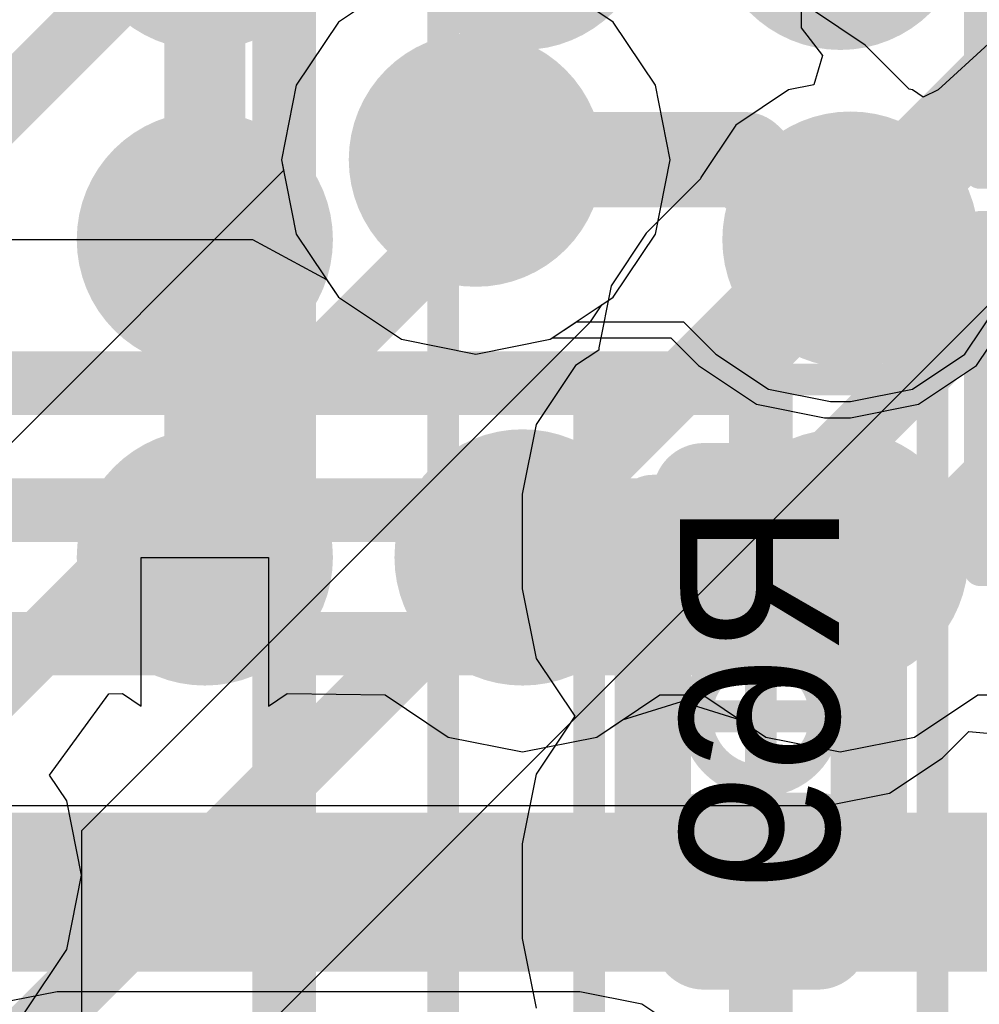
# Model space of a CAD drawing. Header units: millimetres. Extents: x -2 to 68, y -2 to 27.4.
# Tile 341 of 594: x 30.3 to 31.8, y 14.3 to 15.8. Entities that reach past the tile are written whole.
import ezdxf

# ---------------------------------------------------------------- set-up
doc = ezdxf.new("R2010")
doc.units = ezdxf.units.MM
for name, color, linetype in [('BottomLayer', 5, 'Continuous'), ('BottomPaste', 16, 'Continuous'), ('BottomSolder', 6, 'Continuous'), ('DrillGuide', 244, 'Continuous'), ('Mechanical10', 56, 'Continuous'), ('Mechanical17', 56, 'Continuous'), ('Mechanical6', 56, 'Continuous'), ('MidLayer1', 16, 'Continuous'), ('MidLayer2', 76, 'Continuous'), ('MidLayer3', 90, 'Continuous'), ('MidLayer4', 156, 'Continuous'), ('MidLayer5', 130, 'Continuous'), ('MidLayer6', 216, 'Continuous'), ('MidLayer7', 6, 'Continuous'), ('MidLayer8', 54, 'Continuous'), ('MultiLayer', 9, 'Continuous'), ('TopLayer', 1, 'Continuous'), ('TopPaste', 8, 'Continuous'), ('TopSolder', 216, 'Continuous'), ('ViaHoleLayer', 16, 'Continuous')]:
    doc.layers.add(name, color=color, linetype=linetype)

# ---------------------------------------------------------------- blocks, each defined once
blk = doc.blocks.new('SDINBDG4_16G_F_________1_B_51')
at = {"layer": 'Mechanical10', "const_width": 0.1}
blk.add_lwpolyline([(5.75, -6.5), (5.75, 6.5)], dxfattribs=at)
at = {"layer": 'Mechanical6', "const_width": 0.05}
blk.add_lwpolyline([(6, -6.75), (6, 6.75)], dxfattribs=at)
blk = doc.blocks.new('CAP_0201_B_214')
at = {"layer": 'BottomLayer', "const_width": 0.0806}
for points in [[(-0.3897, 0.0894, 1), (-0.3091, 0.0894, 1)], [(-0.2409, 0.0894, 1), (-0.1603, 0.0894, 1)], [(0.1603, 0.0894, 1), (0.2409, 0.0894, 1)], [(0.3091, 0.0894, 1), (0.3897, 0.0894, 1)], [(-0.3897, -0.0894, 1), (-0.3091, -0.0894, 1)], [(-0.2409, -0.0894, 1), (-0.1603, -0.0894, 1)], [(0.1603, -0.0894, 1), (0.2409, -0.0894, 1)], [(0.3091, -0.0894, 1), (0.3897, -0.0894, 1)]]:
    blk.add_lwpolyline(points, format="xyb", close=True, dxfattribs=at)
at = {"layer": 'BottomLayer'}
for points in [[(-0.2006, 0.17), (-0.3494, 0.17), (-0.2006, -0.17), (-0.3494, -0.17)], [(0.2006, -0.17), (0.3494, -0.17), (0.2006, 0.17), (0.3494, 0.17)], [(-0.12, 0.0894), (-0.43, 0.0894), (-0.12, -0.0894), (-0.43, -0.0894)], [(0.12, -0.0894), (0.43, -0.0894), (0.12, 0.0894), (0.43, 0.0894)]]:
    blk.add_solid(points, dxfattribs=at)
at = {"layer": 'BottomPaste', "const_width": 0.0806}
for points in [[(-0.3897, 0.0894, 1), (-0.3091, 0.0894, 1)], [(-0.2409, 0.0894, 1), (-0.1603, 0.0894, 1)], [(0.1603, 0.0894, 1), (0.2409, 0.0894, 1)], [(0.3091, 0.0894, 1), (0.3897, 0.0894, 1)], [(-0.3897, -0.0894, 1), (-0.3091, -0.0894, 1)], [(-0.2409, -0.0894, 1), (-0.1603, -0.0894, 1)], [(0.1603, -0.0894, 1), (0.2409, -0.0894, 1)], [(0.3091, -0.0894, 1), (0.3897, -0.0894, 1)]]:
    blk.add_lwpolyline(points, format="xyb", close=True, dxfattribs=at)
at = {"layer": 'BottomPaste'}
for points in [[(-0.2006, 0.17), (-0.3494, 0.17), (-0.2006, -0.17), (-0.3494, -0.17)], [(0.2006, -0.17), (0.3494, -0.17), (0.2006, 0.17), (0.3494, 0.17)], [(-0.12, 0.0894), (-0.43, 0.0894), (-0.12, -0.0894), (-0.43, -0.0894)], [(0.12, -0.0894), (0.43, -0.0894), (0.12, 0.0894), (0.43, 0.0894)]]:
    blk.add_solid(points, dxfattribs=at)
at = {"layer": 'BottomSolder', "const_width": 0.0806}
for points in [[(-0.3897, 0.0894, 1), (-0.3091, 0.0894, 1)], [(-0.2409, 0.0894, 1), (-0.1603, 0.0894, 1)], [(0.1603, 0.0894, 1), (0.2409, 0.0894, 1)], [(0.3091, 0.0894, 1), (0.3897, 0.0894, 1)], [(-0.3897, -0.0894, 1), (-0.3091, -0.0894, 1)], [(-0.2409, -0.0894, 1), (-0.1603, -0.0894, 1)], [(0.1603, -0.0894, 1), (0.2409, -0.0894, 1)], [(0.3091, -0.0894, 1), (0.3897, -0.0894, 1)]]:
    blk.add_lwpolyline(points, format="xyb", close=True, dxfattribs=at)
at = {"layer": 'BottomSolder'}
for points in [[(-0.2006, 0.17), (-0.3494, 0.17), (-0.2006, -0.17), (-0.3494, -0.17)], [(0.2006, -0.17), (0.3494, -0.17), (0.2006, 0.17), (0.3494, 0.17)], [(-0.12, 0.0894), (-0.43, 0.0894), (-0.12, -0.0894), (-0.43, -0.0894)], [(0.12, -0.0894), (0.43, -0.0894), (0.12, 0.0894), (0.43, 0.0894)]]:
    blk.add_solid(points, dxfattribs=at)
at = {"layer": 'Mechanical10', "const_width": 0.12}
for points in [[(-0.32, 0.17), (-0.32, -0.17)], [(0.32, 0.17), (-0.32, 0.17)], [(0.32, 0.17), (0.32, -0.17)], [(0.32, -0.17), (-0.32, -0.17)]]:
    blk.add_lwpolyline(points, dxfattribs=at)
at = {"layer": 'Mechanical10', "const_width": 0.06}
for points in [[(-0.35, 0.17, 1), (-0.29, 0.17, 1)], [(-0.35, 0.17, 1), (-0.29, 0.17, 1)], [(0.29, 0.17, 1), (0.35, 0.17, 1)], [(0.29, 0.17, 1), (0.35, 0.17, 1)], [(-0.35, -0.17, 1), (-0.29, -0.17, 1)], [(-0.35, -0.17, 1), (-0.29, -0.17, 1)], [(0.29, -0.17, 1), (0.35, -0.17, 1)], [(0.29, -0.17, 1), (0.35, -0.17, 1)]]:
    blk.add_lwpolyline(points, format="xyb", close=True, dxfattribs=at)
at = {"layer": 'Mechanical6', "const_width": 0.05}
for points in [[(-0.53, 0.27), (-0.53, -0.27)], [(0.53, 0.27), (-0.53, 0.27)], [(0.53, 0.27), (0.53, -0.27)], [(0, 0.135), (0, -0.135)], [(0.135, 0), (-0.135, 0)], [(0.53, -0.27), (-0.53, -0.27)]]:
    blk.add_lwpolyline(points, dxfattribs=at)
at = {"layer": 'Mechanical6'}
for points, const_width in [([(-0.5425, 0.27, 1), (-0.5175, 0.27, 1)], 0.025), ([(-0.5425, 0.27, 1), (-0.5175, 0.27, 1)], 0.025), ([(0.5175, 0.27, 1), (0.5425, 0.27, 1)], 0.025), ([(0.5175, 0.27, 1), (0.5425, 0.27, 1)], 0.025), ([(-0.0125, 0.135, 1), (0.0125, 0.135, 1)], 0.025), ([(0.1013, 0, 1), (-0.1013, 0, 1)], 0.05), ([(-0.1475, 0, 1), (-0.1225, 0, 1)], 0.025), ([(-0.1138, 0, 1), (-0.0888, 0, 1)], 0.025), ([(0.0888, 0, 1), (0.1138, 0, 1)], 0.025), ([(0.1225, 0, 1), (0.1475, 0, 1)], 0.025), ([(-0.0125, -0.135, 1), (0.0125, -0.135, 1)], 0.025), ([(-0.5425, -0.27, 1), (-0.5175, -0.27, 1)], 0.025), ([(-0.5425, -0.27, 1), (-0.5175, -0.27, 1)], 0.025), ([(0.5175, -0.27, 1), (0.5425, -0.27, 1)], 0.025), ([(0.5175, -0.27, 1), (0.5425, -0.27, 1)], 0.025)]:
    blk.add_lwpolyline(points, format="xyb", close=True, dxfattribs=dict(at, const_width=const_width))
blk = doc.blocks.new('BGA486C50P27X27_1400X1400X125_227')
at = {"layer": 'TopLayer', "const_width": 0.1}
for points in [[(-0.55, 5.5, 1), (-0.45, 5.5, 1)], [(-0.05, 5.5, 1), (0.05, 5.5, 1)], [(-0.55, 5, 1), (-0.45, 5, 1)], [(-0.55, 4.5, 1), (-0.45, 4.5, 1)], [(-0.05, 4.484, 1), (0.05, 4.484, 1)]]:
    blk.add_lwpolyline(points, format="xyb", close=True, dxfattribs=at)
at = {"layer": 'TopPaste', "const_width": 0.1}
for points in [[(-0.55, 5.5, 1), (-0.45, 5.5, 1)], [(-0.05, 5.5, 1), (0.05, 5.5, 1)], [(-0.55, 5, 1), (-0.45, 5, 1)], [(-0.55, 4.5, 1), (-0.45, 4.5, 1)], [(-0.05, 4.484, 1), (0.05, 4.484, 1)]]:
    blk.add_lwpolyline(points, format="xyb", close=True, dxfattribs=at)
at = {"layer": 'TopSolder', "const_width": 0.2016}
for points in [[(-0.6008, 5.5, 1), (-0.3992, 5.5, 1)], [(-0.1008, 5.5, 1), (0.1008, 5.5, 1)], [(0.3992, 5.5, 1), (0.6008, 5.5, 1)], [(-0.6008, 5, 1), (-0.3992, 5, 1)], [(0.3992, 5, 1), (0.6008, 5, 1)], [(-0.6008, 4.5, 1), (-0.3992, 4.5, 1)], [(0.3992, 4.5, 1), (0.6008, 4.5, 1)], [(-0.1008, 4.484, 1), (0.1008, 4.484, 1)]]:
    blk.add_lwpolyline(points, format="xyb", close=True, dxfattribs=at)
blk = doc.blocks.new('RES_0201_B_243')
at = {"layer": 'BottomLayer', "const_width": 0.0806}
for points in [[(-0.3897, 0.0894, 1), (-0.3091, 0.0894, 1)], [(-0.2409, 0.0894, 1), (-0.1603, 0.0894, 1)], [(0.1603, 0.0894, 1), (0.2409, 0.0894, 1)], [(0.3091, 0.0894, 1), (0.3897, 0.0894, 1)], [(-0.3897, -0.0894, 1), (-0.3091, -0.0894, 1)], [(-0.2409, -0.0894, 1), (-0.1603, -0.0894, 1)], [(0.1603, -0.0894, 1), (0.2409, -0.0894, 1)], [(0.3091, -0.0894, 1), (0.3897, -0.0894, 1)]]:
    blk.add_lwpolyline(points, format="xyb", close=True, dxfattribs=at)
at = {"layer": 'BottomLayer'}
for points in [[(-0.2006, 0.17), (-0.3494, 0.17), (-0.2006, -0.17), (-0.3494, -0.17)], [(0.2006, -0.17), (0.3494, -0.17), (0.2006, 0.17), (0.3494, 0.17)], [(-0.12, 0.0894), (-0.43, 0.0894), (-0.12, -0.0894), (-0.43, -0.0894)], [(0.12, -0.0894), (0.43, -0.0894), (0.12, 0.0894), (0.43, 0.0894)]]:
    blk.add_solid(points, dxfattribs=at)
at = {"layer": 'BottomPaste', "const_width": 0.0806}
for points in [[(-0.3897, 0.0894, 1), (-0.3091, 0.0894, 1)], [(-0.2409, 0.0894, 1), (-0.1603, 0.0894, 1)], [(0.1603, 0.0894, 1), (0.2409, 0.0894, 1)], [(0.3091, 0.0894, 1), (0.3897, 0.0894, 1)], [(-0.3897, -0.0894, 1), (-0.3091, -0.0894, 1)], [(-0.2409, -0.0894, 1), (-0.1603, -0.0894, 1)], [(0.1603, -0.0894, 1), (0.2409, -0.0894, 1)], [(0.3091, -0.0894, 1), (0.3897, -0.0894, 1)]]:
    blk.add_lwpolyline(points, format="xyb", close=True, dxfattribs=at)
at = {"layer": 'BottomPaste'}
for points in [[(-0.2006, 0.17), (-0.3494, 0.17), (-0.2006, -0.17), (-0.3494, -0.17)], [(0.2006, -0.17), (0.3494, -0.17), (0.2006, 0.17), (0.3494, 0.17)], [(-0.12, 0.0894), (-0.43, 0.0894), (-0.12, -0.0894), (-0.43, -0.0894)], [(0.12, -0.0894), (0.43, -0.0894), (0.12, 0.0894), (0.43, 0.0894)]]:
    blk.add_solid(points, dxfattribs=at)
at = {"layer": 'BottomSolder', "const_width": 0.0806}
for points in [[(-0.3897, 0.0894, 1), (-0.3091, 0.0894, 1)], [(-0.2409, 0.0894, 1), (-0.1603, 0.0894, 1)], [(0.1603, 0.0894, 1), (0.2409, 0.0894, 1)], [(0.3091, 0.0894, 1), (0.3897, 0.0894, 1)], [(-0.3897, -0.0894, 1), (-0.3091, -0.0894, 1)], [(-0.2409, -0.0894, 1), (-0.1603, -0.0894, 1)], [(0.1603, -0.0894, 1), (0.2409, -0.0894, 1)], [(0.3091, -0.0894, 1), (0.3897, -0.0894, 1)]]:
    blk.add_lwpolyline(points, format="xyb", close=True, dxfattribs=at)
at = {"layer": 'BottomSolder'}
for points in [[(-0.2006, 0.17), (-0.3494, 0.17), (-0.2006, -0.17), (-0.3494, -0.17)], [(0.2006, -0.17), (0.3494, -0.17), (0.2006, 0.17), (0.3494, 0.17)], [(-0.12, 0.0894), (-0.43, 0.0894), (-0.12, -0.0894), (-0.43, -0.0894)], [(0.12, -0.0894), (0.43, -0.0894), (0.12, 0.0894), (0.43, 0.0894)]]:
    blk.add_solid(points, dxfattribs=at)
at = {"layer": 'Mechanical10', "const_width": 0.12}
for points in [[(-0.32, 0.17), (0.32, 0.17)], [(-0.32, 0.17), (-0.32, -0.17)], [(0.32, 0.17), (0.32, -0.17)], [(-0.32, -0.17), (0.32, -0.17)]]:
    blk.add_lwpolyline(points, dxfattribs=at)
at = {"layer": 'Mechanical10', "const_width": 0.06}
for points in [[(-0.35, 0.17, 1), (-0.29, 0.17, 1)], [(-0.35, 0.17, 1), (-0.29, 0.17, 1)], [(0.29, 0.17, 1), (0.35, 0.17, 1)], [(0.29, 0.17, 1), (0.35, 0.17, 1)], [(-0.35, -0.17, 1), (-0.29, -0.17, 1)], [(-0.35, -0.17, 1), (-0.29, -0.17, 1)], [(0.29, -0.17, 1), (0.35, -0.17, 1)], [(0.29, -0.17, 1), (0.35, -0.17, 1)]]:
    blk.add_lwpolyline(points, format="xyb", close=True, dxfattribs=at)
at = {"layer": 'Mechanical6', "const_width": 0.05}
for points in [[(-0.53, 0.27), (-0.53, -0.27)], [(-0.53, 0.27), (0.53, 0.27)], [(0.53, 0.27), (0.53, -0.27)], [(0, 0.135), (0, -0.135)], [(-0.135, 0), (0.135, 0)], [(-0.53, -0.27), (0.53, -0.27)]]:
    blk.add_lwpolyline(points, dxfattribs=at)
at = {"layer": 'Mechanical6'}
for points, const_width in [([(-0.5425, 0.27, 1), (-0.5175, 0.27, 1)], 0.025), ([(-0.5425, 0.27, 1), (-0.5175, 0.27, 1)], 0.025), ([(0.5175, 0.27, 1), (0.5425, 0.27, 1)], 0.025), ([(0.5175, 0.27, 1), (0.5425, 0.27, 1)], 0.025), ([(-0.0125, 0.135, 1), (0.0125, 0.135, 1)], 0.025), ([(0.1013, 0, 1), (-0.1013, 0, 1)], 0.05), ([(-0.1475, 0, 1), (-0.1225, 0, 1)], 0.025), ([(-0.1138, 0, 1), (-0.0888, 0, 1)], 0.025), ([(0.0888, 0, 1), (0.1138, 0, 1)], 0.025), ([(0.1225, 0, 1), (0.1475, 0, 1)], 0.025), ([(-0.0125, -0.135, 1), (0.0125, -0.135, 1)], 0.025), ([(-0.5425, -0.27, 1), (-0.5175, -0.27, 1)], 0.025), ([(-0.5425, -0.27, 1), (-0.5175, -0.27, 1)], 0.025), ([(0.5175, -0.27, 1), (0.5425, -0.27, 1)], 0.025), ([(0.5175, -0.27, 1), (0.5425, -0.27, 1)], 0.025)]:
    blk.add_lwpolyline(points, format="xyb", close=True, dxfattribs=dict(at, const_width=const_width))
blk = doc.blocks.new('CAP_0201_B_355')
at = {"layer": 'BottomLayer', "const_width": 0.0806}
for points in [[(-0.3897, 0.0894, 1), (-0.3091, 0.0894, 1)], [(-0.2409, 0.0894, 1), (-0.1603, 0.0894, 1)], [(0.1603, 0.0894, 1), (0.2409, 0.0894, 1)], [(0.3091, 0.0894, 1), (0.3897, 0.0894, 1)], [(-0.3897, -0.0894, 1), (-0.3091, -0.0894, 1)], [(-0.2409, -0.0894, 1), (-0.1603, -0.0894, 1)], [(0.1603, -0.0894, 1), (0.2409, -0.0894, 1)], [(0.3091, -0.0894, 1), (0.3897, -0.0894, 1)]]:
    blk.add_lwpolyline(points, format="xyb", close=True, dxfattribs=at)
at = {"layer": 'BottomLayer'}
for points in [[(-0.2006, 0.17), (-0.3494, 0.17), (-0.2006, -0.17), (-0.3494, -0.17)], [(0.2006, -0.17), (0.3494, -0.17), (0.2006, 0.17), (0.3494, 0.17)], [(-0.12, 0.0894), (-0.43, 0.0894), (-0.12, -0.0894), (-0.43, -0.0894)], [(0.12, -0.0894), (0.43, -0.0894), (0.12, 0.0894), (0.43, 0.0894)]]:
    blk.add_solid(points, dxfattribs=at)
at = {"layer": 'BottomPaste', "const_width": 0.0806}
for points in [[(-0.3897, 0.0894, 1), (-0.3091, 0.0894, 1)], [(-0.2409, 0.0894, 1), (-0.1603, 0.0894, 1)], [(0.1603, 0.0894, 1), (0.2409, 0.0894, 1)], [(0.3091, 0.0894, 1), (0.3897, 0.0894, 1)], [(-0.3897, -0.0894, 1), (-0.3091, -0.0894, 1)], [(-0.2409, -0.0894, 1), (-0.1603, -0.0894, 1)], [(0.1603, -0.0894, 1), (0.2409, -0.0894, 1)], [(0.3091, -0.0894, 1), (0.3897, -0.0894, 1)]]:
    blk.add_lwpolyline(points, format="xyb", close=True, dxfattribs=at)
at = {"layer": 'BottomPaste'}
for points in [[(-0.2006, 0.17), (-0.3494, 0.17), (-0.2006, -0.17), (-0.3494, -0.17)], [(0.2006, -0.17), (0.3494, -0.17), (0.2006, 0.17), (0.3494, 0.17)], [(-0.12, 0.0894), (-0.43, 0.0894), (-0.12, -0.0894), (-0.43, -0.0894)], [(0.12, -0.0894), (0.43, -0.0894), (0.12, 0.0894), (0.43, 0.0894)]]:
    blk.add_solid(points, dxfattribs=at)
at = {"layer": 'BottomSolder', "const_width": 0.0806}
for points in [[(-0.3897, 0.0894, 1), (-0.3091, 0.0894, 1)], [(-0.2409, 0.0894, 1), (-0.1603, 0.0894, 1)], [(0.1603, 0.0894, 1), (0.2409, 0.0894, 1)], [(0.3091, 0.0894, 1), (0.3897, 0.0894, 1)], [(-0.3897, -0.0894, 1), (-0.3091, -0.0894, 1)], [(-0.2409, -0.0894, 1), (-0.1603, -0.0894, 1)], [(0.1603, -0.0894, 1), (0.2409, -0.0894, 1)], [(0.3091, -0.0894, 1), (0.3897, -0.0894, 1)]]:
    blk.add_lwpolyline(points, format="xyb", close=True, dxfattribs=at)
at = {"layer": 'BottomSolder'}
for points in [[(-0.2006, 0.17), (-0.3494, 0.17), (-0.2006, -0.17), (-0.3494, -0.17)], [(0.2006, -0.17), (0.3494, -0.17), (0.2006, 0.17), (0.3494, 0.17)], [(-0.12, 0.0894), (-0.43, 0.0894), (-0.12, -0.0894), (-0.43, -0.0894)], [(0.12, -0.0894), (0.43, -0.0894), (0.12, 0.0894), (0.43, 0.0894)]]:
    blk.add_solid(points, dxfattribs=at)
at = {"layer": 'Mechanical10', "const_width": 0.12}
for points in [[(-0.32, 0.17), (0.32, 0.17)], [(-0.32, -0.17), (-0.32, 0.17)], [(0.32, -0.17), (0.32, 0.17)], [(-0.32, -0.17), (0.32, -0.17)]]:
    blk.add_lwpolyline(points, dxfattribs=at)
at = {"layer": 'Mechanical10', "const_width": 0.06}
for points in [[(-0.35, 0.17, 1), (-0.29, 0.17, 1)], [(-0.35, 0.17, 1), (-0.29, 0.17, 1)], [(0.29, 0.17, 1), (0.35, 0.17, 1)], [(0.29, 0.17, 1), (0.35, 0.17, 1)], [(-0.35, -0.17, 1), (-0.29, -0.17, 1)], [(-0.35, -0.17, 1), (-0.29, -0.17, 1)], [(0.29, -0.17, 1), (0.35, -0.17, 1)], [(0.29, -0.17, 1), (0.35, -0.17, 1)]]:
    blk.add_lwpolyline(points, format="xyb", close=True, dxfattribs=at)
at = {"layer": 'Mechanical6', "const_width": 0.05}
for points in [[(-0.53, 0.27), (0.53, 0.27)], [(-0.53, -0.27), (-0.53, 0.27)], [(0.53, -0.27), (0.53, 0.27)], [(0, -0.135), (0, 0.135)], [(-0.135, 0), (0.135, 0)], [(-0.53, -0.27), (0.53, -0.27)]]:
    blk.add_lwpolyline(points, dxfattribs=at)
at = {"layer": 'Mechanical6'}
for points, const_width in [([(-0.5425, 0.27, 1), (-0.5175, 0.27, 1)], 0.025), ([(-0.5425, 0.27, 1), (-0.5175, 0.27, 1)], 0.025), ([(0.5175, 0.27, 1), (0.5425, 0.27, 1)], 0.025), ([(0.5175, 0.27, 1), (0.5425, 0.27, 1)], 0.025), ([(-0.0125, 0.135, 1), (0.0125, 0.135, 1)], 0.025), ([(0.1013, 0, 1), (-0.1013, 0, 1)], 0.05), ([(-0.1475, 0, 1), (-0.1225, 0, 1)], 0.025), ([(-0.1138, 0, 1), (-0.0888, 0, 1)], 0.025), ([(0.0888, 0, 1), (0.1138, 0, 1)], 0.025), ([(0.1225, 0, 1), (0.1475, 0, 1)], 0.025), ([(-0.0125, -0.135, 1), (0.0125, -0.135, 1)], 0.025), ([(-0.5425, -0.27, 1), (-0.5175, -0.27, 1)], 0.025), ([(-0.5425, -0.27, 1), (-0.5175, -0.27, 1)], 0.025), ([(0.5175, -0.27, 1), (0.5425, -0.27, 1)], 0.025), ([(0.5175, -0.27, 1), (0.5425, -0.27, 1)], 0.025)]:
    blk.add_lwpolyline(points, format="xyb", close=True, dxfattribs=dict(at, const_width=const_width))

msp = doc.modelspace()

# ---------------------------------------------------------------- linework, layer by layer
at = {"layer": 'BottomLayer'}
for p, q in [((31.5635, 16.2), (31.5635, 15.8334)), ((31.5635, 16.2), (31.5635, 15.8334)), ((31.5635, 15.8334), (31.5973, 15.7899)), ((31.5635, 15.8334), (31.5973, 15.7899)), ((31.5973, 15.7899), (31.5834, 15.7434)), ((31.5973, 15.7899), (31.5834, 15.7434)), ((31.5834, 15.7434), (31.5435, 15.7355)), ((31.5834, 15.7434), (31.5435, 15.7355)), ((31.5435, 15.7355), (31.4608, 15.6802)), ((31.5435, 15.7355), (31.4608, 15.6802)), ((31.4608, 15.6802), (31.4055, 15.5975)), ((31.4608, 15.6802), (31.4055, 15.5975)), ((31.4051, 15.5956), (31.3198, 15.5102)), ((31.4051, 15.5956), (31.3198, 15.5102)), ((31.4055, 15.5975), (31.4051, 15.5956)), ((31.4055, 15.5975), (31.4051, 15.5956)), ((31.3198, 15.5102), (31.2645, 15.4275)), ((31.3198, 15.5102), (31.2645, 15.4275)), ((31.2645, 15.4275), (31.2451, 15.33)), ((31.2645, 15.4275), (31.2451, 15.33)), ((31.2451, 15.3263), (31.2083, 15.3017)), ((31.2451, 15.3263), (31.2083, 15.3017)), ((31.2451, 15.33), (31.2451, 15.3263)), ((31.2451, 15.33), (31.2451, 15.3263)), ((31.2083, 15.3017), (31.1463, 15.2089)), ((31.2083, 15.3017), (31.1463, 15.2089)), ((31.1463, 15.2089), (31.1245, 15.0994)), ((31.1463, 15.2089), (31.1245, 15.0994)), ((31.1245, 15.0994), (31.1245, 14.9506)), ((31.1245, 15.0994), (31.1245, 14.9506)), ((31.1245, 14.9506), (31.1463, 14.8411)), ((31.1245, 14.9506), (31.1463, 14.8411)), ((31.1463, 14.8411), (31.2072, 14.75)), ((31.1463, 14.8411), (31.2072, 14.75)), ((31.2072, 14.75), (31.1463, 14.6589)), ((31.2072, 14.75), (31.1463, 14.6589)), ((31.1463, 14.6589), (31.1245, 14.5494)), ((31.1463, 14.6589), (31.1245, 14.5494)), ((31.1245, 14.5494), (31.1245, 14.4006)), ((31.1245, 14.5494), (31.1245, 14.4006)), ((31.1245, 14.4006), (31.1463, 14.2911)), ((31.1245, 14.4006), (31.1463, 14.2911))]:
    msp.add_line(p, q, dxfattribs=at)
for points, const_width in [([(31.566, 15.5, 1), (31.716, 15.5, 1)], 0.15), ([(31.616, 15.5, 1), (31.666, 15.5, 1)], 0.05), ([(31.616, 15.471, 1), (31.666, 15.471, 1)], 0.05), ([(31.616, 15.471, 1), (31.666, 15.471, 1)], 0.05), ([(31.475, 15.33, 1), (31.525, 15.33, 1)], 0.05), ([(31.475, 15.33, 1), (31.525, 15.33, 1)], 0.05), ([(31.475, 15.025, 1), (31.525, 15.025, 1)], 0.05), ([(31.475, 14.475, 1), (31.525, 14.475, 1)], 0.05), ([(31.475, 14.475, 1), (31.525, 14.475, 1)], 0.05), ([(31.486, 14.464, 1), (31.536, 14.464, 1)], 0.05), ([(31.486, 14.464, 1), (31.536, 14.464, 1)], 0.05)]:
    msp.add_lwpolyline(points, format="xyb", close=True, dxfattribs=dict(at, const_width=const_width))
at = {"layer": 'BottomLayer', "const_width": 0.1}
for points in [[(31.641, 15.471), (31.641, 15.5)], [(31.5, 15.33), (31.641, 15.471)], [(31.5, 15.025), (31.5, 15.33)], [(31.5, 14.475), (31.511, 14.464)], [(31.5, 13.9), (31.5, 14.475)], [(31.511, 14.464), (31.9118, 14.464)]]:
    msp.add_lwpolyline(points, dxfattribs=at)
at = {"layer": 'DrillGuide'}
for points, const_width in [([(31.0015, 15.6258, 1), (31.1015, 15.6258, 1)], 0.1), ([(31.616, 15.5, 1), (31.666, 15.5, 1)], 0.05), ([(31.616, 15.5, 1), (31.666, 15.5, 1)], 0.05)]:
    msp.add_lwpolyline(points, format="xyb", close=True, dxfattribs=dict(at, const_width=const_width))
at = {"layer": 'MidLayer1'}
for p, q in [((30.9345, 15.9084), (30.8352, 15.8421)), ((30.8352, 15.8421), (30.7689, 15.7428)), ((30.7689, 15.7428), (30.7456, 15.6258)), ((30.7456, 15.6258), (30.7689, 15.5087)), ((30.7689, 15.5087), (30.8352, 15.4095)), ((30.8352, 15.4095), (30.9345, 15.3432)), ((31.8393, 15.3017), (31.9, 15.3927)), ((30.9345, 15.3432), (31.0515, 15.3199)), ((31.0515, 15.3199), (31.1686, 15.3432)), ((31.1686, 15.3432), (31.1719, 15.3454)), ((31.1719, 15.3454), (31.3585, 15.3454)), ((31.3585, 15.3454), (31.4021, 15.3017)), ((31.4021, 15.3017), (31.4931, 15.241)), ((31.7483, 15.241), (31.8393, 15.3017)), ((31.4931, 15.241), (31.6004, 15.2196)), ((31.641, 15.2196), (31.7483, 15.241)), ((31.6004, 15.2196), (31.641, 15.2196))]:
    msp.add_line(p, q, dxfattribs=at)
for points, const_width in [([(30.9515, 15.6258, 1), (31.1515, 15.6258, 1)], 0.2), ([(31.014, 15.6258, 1), (31.089, 15.6258, 1)], 0.075), ([(31.4371, 15.6258, 1), (31.5121, 15.6258, 1)], 0.075), ([(31.4371, 15.6258, 1), (31.5121, 15.6258, 1)], 0.075), ([(31.566, 15.5, 1), (31.716, 15.5, 1)], 0.15), ([(31.5629, 15.5, 1), (31.6379, 15.5, 1)], 0.075), ([(31.5629, 15.5, 1), (31.6379, 15.5, 1)], 0.075), ([(31.6035, 15.5, 1), (31.6785, 15.5, 1)], 0.075)]:
    msp.add_lwpolyline(points, format="xyb", close=True, dxfattribs=dict(at, const_width=const_width))
at = {"layer": 'MidLayer1', "const_width": 0.15}
for points in [[(31.0515, 15.6258), (31.4746, 15.6258)], [(31.4746, 15.6258), (31.6004, 15.5)], [(31.6004, 15.5), (31.641, 15.5)]]:
    msp.add_lwpolyline(points, dxfattribs=at)
at = {"layer": 'MidLayer2'}
for p, q in [((31.2678, 15.8421), (31.2401, 15.8605)), ((31.3341, 15.7428), (31.2678, 15.8421)), ((31.3574, 15.6258), (31.3341, 15.7428)), ((31.3341, 15.5087), (31.3574, 15.6258)), ((31.2678, 15.4095), (31.3341, 15.5087)), ((30.0927, 15.5), (30.7, 15.5)), ((30.7, 15.5), (30.8167, 15.4371)), ((30.8167, 15.4371), (30.8352, 15.4095)), ((30.8352, 15.4095), (30.9345, 15.3432)), ((31.1686, 15.3432), (31.2678, 15.4095)), ((30.9345, 15.3432), (31.0515, 15.3199)), ((31.0515, 15.3199), (31.1686, 15.3432)), ((30.3928, 14.3168), (30.2952, 14.2974)), ((31.2153, 14.3168), (30.3928, 14.3168)), ((31.3128, 14.2974), (31.2153, 14.3168)), ((31.3838, 14.25), (31.3128, 14.2974))]:
    msp.add_line(p, q, dxfattribs=at)
at = {"layer": 'MidLayer2', "const_width": 0.2}
msp.add_lwpolyline([(30.9515, 15.6258, 1), (31.1515, 15.6258, 1)], format="xyb", close=True, dxfattribs=at)
at = {"layer": 'MidLayer3'}
msp.add_line((30.5964, 14.136), (32.3656, 15.9051), dxfattribs=at)
at = {"layer": 'MidLayer3', "const_width": 0.1}
msp.add_lwpolyline([(30, 13.9), (32.241, 16.141)], dxfattribs=at)
at = {"layer": 'MidLayer3', "const_width": 0.2}
msp.add_lwpolyline([(30.9515, 15.6258, 1), (31.1515, 15.6258, 1)], format="xyb", close=True, dxfattribs=at)
at = {"layer": 'MidLayer4'}
for p, q in [((30.9345, 15.9084), (30.8352, 15.8421)), ((31.6642, 15.806), (31.5815, 15.8613)), ((30.8352, 15.8421), (30.7689, 15.7428)), ((31.7337, 15.7365), (31.6642, 15.806)), ((31.8584, 15.8081), (31.7791, 15.7357)), ((30.7689, 15.7428), (30.7456, 15.6258)), ((31.7385, 15.7355), (31.7337, 15.7365)), ((31.7555, 15.7242), (31.7385, 15.7355)), ((31.7791, 15.7357), (31.7555, 15.7242)), ((30.7456, 15.6258), (30.7689, 15.5087)), ((30.7689, 15.5087), (30.8352, 15.4095)), ((30.8352, 15.4095), (30.9345, 15.3432)), ((31.8212, 15.3198), (31.8765, 15.4025)), ((31.1686, 15.3432), (31.21, 15.3709)), ((31.21, 15.3709), (31.3783, 15.3709)), ((31.3783, 15.3709), (31.4294, 15.3198)), ((30.9345, 15.3432), (31.0515, 15.3199)), ((31.0515, 15.3199), (31.1686, 15.3432)), ((31.4294, 15.3198), (31.5121, 15.2645)), ((31.7385, 15.2645), (31.8212, 15.3198)), ((31.5121, 15.2645), (31.6097, 15.2451)), ((31.641, 15.2451), (31.7385, 15.2645)), ((31.6097, 15.2451), (31.641, 15.2451))]:
    msp.add_line(p, q, dxfattribs=at)
for points, const_width in [([(30.9515, 15.6258, 1), (31.1515, 15.6258, 1)], 0.2), ([(31.0265, 15.6258, 1), (31.0765, 15.6258, 1)], 0.05), ([(31.4589, 15.6258, 1), (31.5089, 15.6258, 1)], 0.05), ([(31.4589, 15.6258, 1), (31.5089, 15.6258, 1)], 0.05), ([(31.566, 15.5, 1), (31.716, 15.5, 1)], 0.15), ([(31.5847, 15.5, 1), (31.6347, 15.5, 1)], 0.05), ([(31.5847, 15.5, 1), (31.6347, 15.5, 1)], 0.05), ([(31.616, 15.5, 1), (31.666, 15.5, 1)], 0.05)]:
    msp.add_lwpolyline(points, format="xyb", close=True, dxfattribs=dict(at, const_width=const_width))
at = {"layer": 'MidLayer4', "const_width": 0.1}
for points in [[(31.0515, 15.6258), (31.4839, 15.6258)], [(31.4839, 15.6258), (31.6097, 15.5)], [(31.6097, 15.5), (31.641, 15.5)]]:
    msp.add_lwpolyline(points, dxfattribs=at)
at = {"layer": 'MidLayer5'}
for p, q in [((30.9345, 15.9084), (30.8352, 15.8421)), ((31.2678, 15.8421), (31.1686, 15.9084)), ((30.8352, 15.8421), (30.7689, 15.7428)), ((31.3341, 15.7428), (31.2678, 15.8421)), ((30.7689, 15.7428), (30.7456, 15.6258)), ((31.3574, 15.6258), (31.3341, 15.7428)), ((30.7456, 15.6258), (30.749, 15.6087)), ((31.3341, 15.5087), (31.3574, 15.6258)), ((30.749, 15.6087), (30.0646, 14.9243)), ((31.2678, 15.4095), (31.3341, 15.5087)), ((31.2497, 15.3974), (31.2678, 15.4095)), ((31.2318, 15.3705), (31.2497, 15.3974)), ((30.4314, 14.5702), (31.2318, 15.3705)), ((30.4314, 14.0772), (30.4314, 14.5702))]:
    msp.add_line(p, q, dxfattribs=at)
for points, const_width in [([(30.9515, 15.6258, 1), (31.1515, 15.6258, 1)], 0.2), ([(31.0265, 15.6258, 1), (31.0765, 15.6258, 1)], 0.05), ([(31.0265, 15.5508, 1), (31.0765, 15.5508, 1)], 0.05), ([(31.0265, 15.5508, 1), (31.0765, 15.5508, 1)], 0.05)]:
    msp.add_lwpolyline(points, format="xyb", close=True, dxfattribs=dict(at, const_width=const_width))
at = {"layer": 'MidLayer5', "const_width": 0.1}
for points in [[(31.0515, 15.5508), (31.0515, 15.6258)], [(30.1765, 14.6757), (31.0515, 15.5508)]]:
    msp.add_lwpolyline(points, dxfattribs=at)
at = {"layer": 'MidLayer6'}
for p, q in [((31.7854, 14.6842), (31.8274, 14.7263)), ((31.8274, 14.7263), (31.9538, 14.7138)), ((31.7027, 14.6289), (31.7854, 14.6842)), ((31.6051, 14.6095), (31.7027, 14.6289)), ((28.5042, 14.6095), (31.6051, 14.6095))]:
    msp.add_line(p, q, dxfattribs=at)
for points, const_width in [([(31.4493, 15.2743), (32.525, 16.35)], 0.1), ([(31.5322, 15.0743), (32.75, 16.2922)], 0.1), ([(31.6051, 14.8644), (32.8907, 16.15)], 0.1), ([(30.125, 15.525), (30.5972, 15.9972)], 0.1), ([(28.66, 15.2743), (31.4493, 15.2743)], 0.1), ([(28.5771, 15.0743), (31.5322, 15.0743)], 0.1), ([(28.5042, 14.8644), (31.6051, 14.8644)], 0.1), ([(24.7832, 14.4735), (34.5305, 14.4735)], 0.25)]:
    msp.add_lwpolyline(points, dxfattribs=dict(at, const_width=const_width))
for points, const_width in [([(30.9515, 15.6258, 1), (31.1515, 15.6258, 1)], 0.2), ([(31.4243, 15.2743, 1), (31.4743, 15.2743, 1)], 0.05), ([(31.4243, 15.2743, 1), (31.4743, 15.2743, 1)], 0.05), ([(31.5072, 15.0743, 1), (31.5572, 15.0743, 1)], 0.05), ([(31.5072, 15.0743, 1), (31.5572, 15.0743, 1)], 0.05), ([(31.5801, 14.8644, 1), (31.6301, 14.8644, 1)], 0.05), ([(31.5801, 14.8644, 1), (31.6301, 14.8644, 1)], 0.05)]:
    msp.add_lwpolyline(points, format="xyb", close=True, dxfattribs=dict(at, const_width=const_width))
at = {"layer": 'MidLayer7'}
for p, q in [((30.9345, 15.9084), (30.8352, 15.8421)), ((31.2678, 15.8421), (31.1686, 15.9084)), ((30.8352, 15.8421), (30.7689, 15.7428)), ((31.3341, 15.7428), (31.2678, 15.8421)), ((30.7689, 15.7428), (30.7456, 15.6258)), ((31.3574, 15.6258), (31.3341, 15.7428)), ((30.7456, 15.6258), (30.7689, 15.5087)), ((31.3341, 15.5087), (31.3574, 15.6258)), ((30.7689, 15.5087), (30.8352, 15.4095)), ((31.2678, 15.4095), (31.3341, 15.5087)), ((30.8352, 15.4095), (30.9345, 15.3432)), ((31.1686, 15.3432), (31.2678, 15.4095)), ((30.9345, 15.3432), (31.0515, 15.3199)), ((31.0515, 15.3199), (31.1686, 15.3432))]:
    msp.add_line(p, q, dxfattribs=at)
at = {"layer": 'MidLayer7', "const_width": 0.2}
msp.add_lwpolyline([(30.9515, 15.6258, 1), (31.1515, 15.6258, 1)], format="xyb", close=True, dxfattribs=at)
at = {"layer": 'MidLayer8'}
for p, q in [((30.9345, 15.9084), (30.8352, 15.8421)), ((31.2678, 15.8421), (31.1686, 15.9084)), ((30.8352, 15.8421), (30.7689, 15.7428)), ((31.3341, 15.7428), (31.2678, 15.8421)), ((30.7689, 15.7428), (30.7456, 15.6258)), ((31.3574, 15.6258), (31.3341, 15.7428)), ((30.7456, 15.6258), (30.7689, 15.5087)), ((31.3341, 15.5087), (31.3574, 15.6258)), ((30.7689, 15.5087), (30.8352, 15.4095)), ((31.2678, 15.4095), (31.3341, 15.5087)), ((30.8352, 15.4095), (30.9345, 15.3432)), ((31.1686, 15.3432), (31.2678, 15.4095)), ((30.9345, 15.3432), (31.0515, 15.3199)), ((31.0515, 15.3199), (31.1686, 15.3432))]:
    msp.add_line(p, q, dxfattribs=at)
at = {"layer": 'MidLayer8', "const_width": 0.2}
msp.add_lwpolyline([(30.9515, 15.6258, 1), (31.1515, 15.6258, 1)], format="xyb", close=True, dxfattribs=at)
at = {"layer": 'MultiLayer'}
for points, const_width in [([(30.9515, 15.6258, 1), (31.1515, 15.6258, 1)], 0.2), ([(31.566, 15.5, 1), (31.716, 15.5, 1)], 0.15), ([(31.566, 15.5, 1), (31.716, 15.5, 1)], 0.15)]:
    msp.add_lwpolyline(points, format="xyb", close=True, dxfattribs=dict(at, const_width=const_width))
at = {"layer": 'TopLayer'}
for p, q in [((30.525, 14.7661), (30.525, 15)), ((30.525, 15), (30.725, 15)), ((30.525, 14.7661), (30.525, 15)), ((30.525, 15), (30.725, 15)), ((30.725, 15), (30.725, 14.7661)), ((30.725, 15), (30.725, 14.7661)), ((30.3807, 14.6573), (30.4737, 14.7856)), ((30.3807, 14.6573), (30.4737, 14.7856)), ((30.4737, 14.7856), (30.4955, 14.7859)), ((30.4737, 14.7856), (30.4955, 14.7859)), ((30.4955, 14.7859), (30.525, 14.7661)), ((30.4955, 14.7859), (30.525, 14.7661)), ((30.725, 14.7661), (30.7545, 14.7859)), ((30.725, 14.7661), (30.7545, 14.7859)), ((30.7545, 14.7859), (30.9087, 14.7837)), ((30.7545, 14.7859), (30.9087, 14.7837)), ((30.9087, 14.7837), (31.0079, 14.7174)), ((30.9087, 14.7837), (31.0079, 14.7174)), ((31.2421, 14.7174), (31.3413, 14.7837)), ((31.3413, 14.7837), (31.4087, 14.7837)), ((31.4087, 14.7837), (31.5079, 14.7174)), ((31.742, 14.7174), (31.8413, 14.7837)), ((31.742, 14.7174), (31.8413, 14.7837)), ((31.8413, 14.7837), (31.9087, 14.7837)), ((31.8413, 14.7837), (31.9087, 14.7837)), ((31.2823, 14.7443), (31.375, 14.7732)), ((31.375, 14.7732), (31.4677, 14.7443)), ((31.2421, 14.7174), (31.2823, 14.7443)), ((31.4677, 14.7443), (31.5079, 14.7174)), ((31.0079, 14.7174), (31.125, 14.6941)), ((31.0079, 14.7174), (31.125, 14.6941)), ((31.125, 14.6941), (31.2421, 14.7174)), ((31.125, 14.6941), (31.2421, 14.7174)), ((31.5079, 14.7174), (31.625, 14.6941)), ((31.5079, 14.7174), (31.625, 14.6941)), ((31.625, 14.6941), (31.742, 14.7174)), ((31.625, 14.6941), (31.742, 14.7174)), ((30.4076, 14.617), (30.3807, 14.6573)), ((30.4076, 14.617), (30.3807, 14.6573)), ((30.4309, 14.5), (30.4076, 14.617)), ((30.4309, 14.5), (30.4076, 14.617)), ((30.4076, 14.3829), (30.4309, 14.5)), ((30.4076, 14.3829), (30.4309, 14.5)), ((30.3413, 14.2837), (30.4076, 14.3829)), ((30.3413, 14.2837), (30.4076, 14.3829))]:
    msp.add_line(p, q, dxfattribs=at)
at = {"layer": 'TopLayer', "const_width": 0.127}
for points in [[(30.625, 15.5), (30.625, 16)], [(30.625, 15), (30.625, 15.5)]]:
    msp.add_lwpolyline(points, dxfattribs=at)
at = {"layer": 'TopLayer'}
for points, const_width in [([(31.566, 15.5, 1), (31.716, 15.5, 1)], 0.15), ([(30.5932, 15.5, 1), (30.6567, 15.5, 1)], 0.0635), ([(30.5932, 15.5, 1), (30.6567, 15.5, 1)], 0.0635), ([(30.5932, 15, 1), (30.6567, 15, 1)], 0.0635)]:
    msp.add_lwpolyline(points, format="xyb", close=True, dxfattribs=dict(at, const_width=const_width))
at = {"layer": 'ViaHoleLayer'}
for points, const_width in [([(31.0015, 15.6258, 1), (31.1015, 15.6258, 1)], 0.1), ([(31.616, 15.5, 1), (31.666, 15.5, 1)], 0.05), ([(31.616, 15.5, 1), (31.666, 15.5, 1)], 0.05)]:
    msp.add_lwpolyline(points, format="xyb", close=True, dxfattribs=dict(at, const_width=const_width))

# ---------------------------------------------------------------- block references
for name, p in [('SDINBDG4_16G_F_________1_B_51', (25, 18.6)), ('CAP_0201_B_355', (32.375, 15.25))]:
    msp.add_blockref(name, p)
for name, p, rotation in [('BGA486C50P27X27_1400X1400X125_227', (36.125, 15.5), 90), ('CAP_0201_B_214', (32.375, 15.875), 180), ('RES_0201_B_243', (31.5, 14.75), 90)]:
    msp.add_blockref(name, p, dxfattribs=dict(rotation=rotation))

# ---------------------------------------------------------------- texts
at = {"layer": 'Mechanical17', "text_generation_flag": 2}
msp.add_text('R69', height=0.25, rotation=90, dxfattribs=at).set_placement((31.623, 15.0876))

doc.saveas('drawing.dxf')
